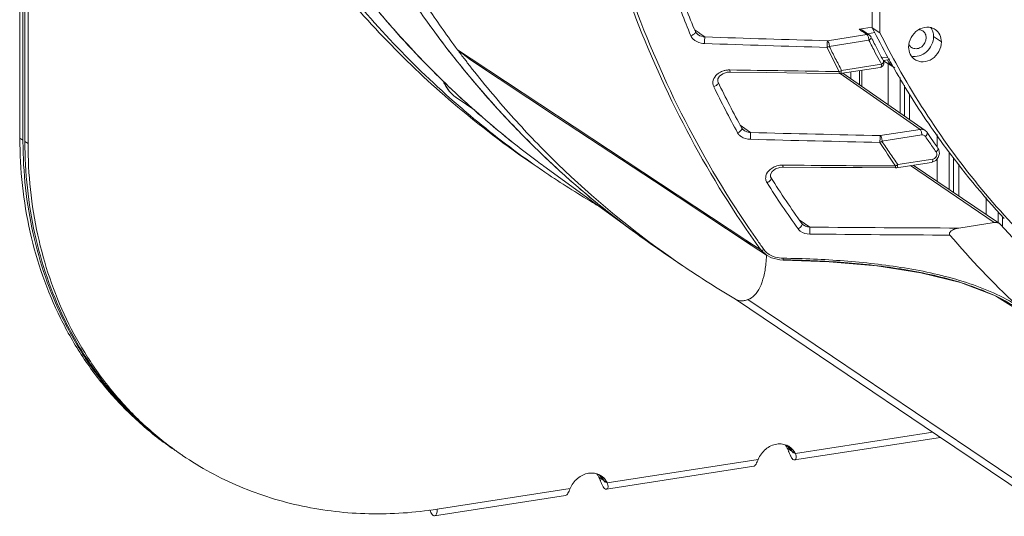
# Model space of a CAD drawing. Header units: millimetres. Extents: x 29170 to 33192, y 36 to 3108.
# Tile 258 of 282: x 32258 to 32367, y 2732 to 2787. Entities that reach past the tile are written whole.
import ezdxf

# ---------------------------------------------------------------- set-up
doc = ezdxf.new("R2010")
doc.units = ezdxf.units.MM
doc.layers.add('细实线', color=7, linetype='Continuous', lineweight=13)

msp = doc.modelspace()

# ---------------------------------------------------------------- linework, layer by layer
at = {"layer": '细实线'}
for p, q in [((32257.922, 2840.922), (32257.939, 2773.634)), ((32258.267, 2840.929), (32258.284, 2773.4)), ((32258.499, 2773.254), (32258.482, 2840.94)), ((32258.844, 2773.02), (32258.827, 2840.968)), ((32351.94, 2788.499), (32351.941, 2785.806)), ((32352.802, 2787.914), (32352.803, 2785.222)), ((32332.357, 2785.581), (32332.515, 2785.47)), ((32332.515, 2785.47), (32332.845, 2785.238)), ((32351.93, 2785.877), (32350.492, 2785.654)), ((32350.85, 2785.402), (32350.492, 2785.654)), ((32351.653, 2784.977), (32350.915, 2785.494)), ((32352.803, 2785.222), (32351.941, 2785.806)), ((32332.444, 2785.37), (32332.444, 2785.369)), ((32332.713, 2785.054), (32332.715, 2785.053)), ((32332.845, 2785.238), (32332.95, 2785.164)), ((32332.95, 2785.164), (32333.491, 2784.784)), ((32347.011, 2784.362), (32351.369, 2785.038)), ((32347.217, 2783.745), (32351.581, 2784.422)), ((32350.931, 2785.346), (32350.85, 2785.402)), ((32351.369, 2785.038), (32350.931, 2785.346)), ((32352.239, 2785.275), (32351.411, 2785.147)), ((32351.812, 2784.792), (32351.914, 2784.591)), ((32359.571, 2784.233), (32358.709, 2784.818)), ((32307.654, 2782.265), (32306.204, 2783.381)), ((32307.727, 2782.376), (32306.204, 2783.381)), ((32338.023, 2762.379), (32307.727, 2782.376)), ((32353.019, 2782.476), (32353.628, 2782.57)), ((32354.427, 2781.372), (32353.18, 2782.159)), ((32353.183, 2782.175), (32353.677, 2782.251)), ((32353.185, 2782.166), (32353.197, 2782.132)), ((32353.715, 2782.451), (32353.795, 2782.305)), ((32352.822, 2781.433), (32348.404, 2780.748)), ((32352.961, 2781.781), (32348.575, 2781.101)), ((32350.529, 2781.078), (32350.53, 2779.525)), ((32350.814, 2781.122), (32350.814, 2779.327)), ((32352.961, 2781.781), (32352.849, 2781.987)), ((32353.692, 2781.836), (32353.693, 2777.321)), ((32354.353, 2781.318), (32354.403, 2781.231)), ((32348.404, 2780.748), (32348.323, 2780.742)), ((32357.217, 2774.593), (32348.397, 2780.738)), ((32357.783, 2774.471), (32348.707, 2780.795)), ((32349.604, 2780.17), (32349.603, 2780.934)), ((32355.018, 2780.319), (32355.019, 2776.397)), ((32334.955, 2779.786), (32334.955, 2779.785)), ((32355.501, 2776.061), (32355.501, 2779.458)), ((32305.993, 2778.609), (32306.067, 2778.539)), ((32306.119, 2778.486), (32306.043, 2778.557)), ((32308.102, 2776.713), (32306.179, 2778.018)), ((32306.407, 2778.223), (32306.503, 2778.134)), ((32356.071, 2775.664), (32356.07, 2778.445)), ((32307.847, 2776.912), (32308.038, 2776.742)), ((32308.038, 2776.742), (32308.088, 2776.697)), ((32337.394, 2775.048), (32337.654, 2774.866)), ((32337.562, 2774.736), (32337.562, 2774.736)), ((32337.654, 2774.866), (32337.913, 2774.685)), ((32337.913, 2774.685), (32338.54, 2774.246)), ((32352.826, 2773.912), (32357.217, 2774.593)), ((32257.939, 2773.634), (32258.284, 2773.4)), ((32337.783, 2774.501), (32337.784, 2774.5)), ((32353.019, 2773.292), (32357.429, 2773.976)), ((32357.958, 2774.31), (32357.78, 2774.473)), ((32358.006, 2774.245), (32357.958, 2774.31)), ((32358.006, 2774.245), (32358.006, 2774.245)), ((32358.142, 2774.046), (32358.006, 2774.245)), ((32359.108, 2774.024), (32359.109, 2772.66)), ((32258.844, 2773.02), (32258.499, 2773.254)), ((32359.194, 2772.539), (32359.194, 2772.539)), ((32359.297, 2772.349), (32359.194, 2772.539)), ((32358.628, 2771.307), (32354.79, 2770.712)), ((32359.109, 2771.349), (32359.109, 2768.861)), ((32359.361, 2771.925), (32359.297, 2772.349)), ((32360.434, 2772.095), (32360.435, 2767.961)), ((32360.918, 2767.634), (32360.917, 2771.424)), ((32315.727, 2770.548), (32326.096, 2762.994)), ((32354.615, 2770.359), (32354.539, 2770.353)), ((32358.49, 2770.96), (32354.615, 2770.359)), ((32365.407, 2764.325), (32356.161, 2770.599)), ((32365.969, 2764.207), (32356.476, 2770.647)), ((32361.487, 2767.248), (32361.486, 2770.741)), ((32340.789, 2769.265), (32340.79, 2769.263)), ((32327.934, 2768.869), (32338.605, 2761.822)), ((32364.524, 2767.096), (32364.525, 2765.187)), ((32365.85, 2765.506), (32365.851, 2764.287)), ((32366.333, 2763.875), (32366.333, 2764.975)), ((32343.9, 2764.622), (32345.08, 2763.821)), ((32344.189, 2764.209), (32344.189, 2764.209)), ((32344.361, 2764.046), (32344.362, 2764.046)), ((32365.407, 2764.325), (32361.482, 2763.717)), ((32366.099, 2764.094), (32365.968, 2764.207)), ((32338.605, 2761.822), (32338.023, 2762.379)), ((32338.863, 2761.824), (32338.023, 2762.379)), ((32338.605, 2761.822), (32340.271, 2760.722)), ((32339.663, 2761.296), (32338.863, 2761.824)), ((32328.893, 2761.027), (32331.048, 2759.564)), ((32340.269, 2760.724), (32339.663, 2761.296)), ((32340.271, 2760.722), (32340.269, 2760.724)), ((32341.769, 2760.212), (32342.123, 2760.191)), ((32369.391, 2753.808), (32365.661, 2756.162)), ((32336.883, 2755.874), (32336.947, 2755.837)), ((32338.244, 2755.832), (32347.568, 2749.544)), ((32347.568, 2749.544), (32369.845, 2734.526)), ((32358.64, 2741.193), (32343.468, 2738.841)), ((32359.466, 2740.636), (32343.384, 2738.142)), ((32359.161, 2740.842), (32372.367, 2731.933)), ((32342.563, 2739.455), (32342.908, 2739.221)), ((32342.703, 2739.136), (32342.563, 2739.455)), ((32343.024, 2739.239), (32342.908, 2739.221)), ((32342.949, 2739.203), (32342.908, 2739.221)), ((32343.057, 2739.138), (32342.99, 2739.182)), ((32343.468, 2738.841), (32343.124, 2739.074)), ((32343.238, 2738.992), (32343.273, 2738.957)), ((32343.272, 2738.936), (32343.262, 2738.933)), ((32343.282, 2738.947), (32343.272, 2738.936)), ((32343.281, 2738.97), (32343.282, 2738.947)), ((32343.306, 2738.917), (32343.307, 2738.915)), ((32339.374, 2738.206), (32322.714, 2735.622)), ((32338.875, 2737.443), (32322.63, 2734.924)), ((32321.809, 2736.236), (32322.154, 2736.003)), ((32321.949, 2735.918), (32321.809, 2736.236)), ((32322.27, 2736.02), (32322.154, 2736.003)), ((32322.195, 2735.985), (32322.154, 2736.003)), ((32322.303, 2735.92), (32322.236, 2735.964)), ((32322.714, 2735.622), (32322.37, 2735.856)), ((32322.484, 2735.773), (32322.519, 2735.739)), ((32322.518, 2735.718), (32322.508, 2735.715)), ((32322.528, 2735.729), (32322.518, 2735.718)), ((32322.527, 2735.752), (32322.528, 2735.729)), ((32322.552, 2735.698), (32322.553, 2735.697)), ((32318.62, 2734.987), (32303.974, 2732.716)), ((32318.121, 2734.225), (32303.682, 2731.986))]:
    msp.add_line(p, q, dxfattribs=at)
for points in [[(32332.715, 2785.053), (32332.527, 2785.228), (32332.444, 2785.369)], [(32307.654, 2782.265), (32317.143, 2775.996), (32327.934, 2768.869)], [(32334.955, 2779.785), (32334.921, 2779.877), (32334.927, 2780.153), (32335.11, 2780.461), (32335.476, 2780.731)], [(32335.476, 2780.731), (32335.955, 2780.888), (32336.285, 2780.914)], [(32336.285, 2780.914), (32340.305, 2780.853), (32344.741, 2780.79), (32348.321, 2780.742)], [(32337.784, 2774.5), (32337.646, 2774.62), (32337.562, 2774.736)], [(32358.947, 2771.159), (32359.236, 2771.499), (32359.361, 2771.925)], [(32340.79, 2769.263), (32340.742, 2769.36), (32340.73, 2769.627), (32340.903, 2769.944), (32341.278, 2770.234)], [(32341.278, 2770.234), (32341.767, 2770.404), (32342.118, 2770.436)], [(32342.118, 2770.436), (32346.272, 2770.404), (32350.837, 2770.373), (32354.536, 2770.353)], [(32358.49, 2770.96), (32358.555, 2770.972), (32358.947, 2771.159)], [(32344.362, 2764.046), (32344.25, 2764.137), (32344.189, 2764.209)], [(32340.269, 2760.724), (32340.833, 2760.434), (32341.769, 2760.212)], [(32342.123, 2760.191), (32347.197, 2760.006), (32352.468, 2759.549), (32357.314, 2758.791), (32361.697, 2757.699), (32365.53, 2756.231), (32367.644, 2755.078)], [(32336.884, 2755.876), (32347.71, 2748.569), (32359.161, 2740.842)], [(32343.182, 2739.035), (32343.191, 2739.029), (32343.238, 2738.992)], [(32343.273, 2738.957), (32343.295, 2738.931), (32343.306, 2738.917)], [(32322.428, 2735.816), (32322.437, 2735.81), (32322.484, 2735.773)], [(32322.519, 2735.739), (32322.541, 2735.713), (32322.552, 2735.698)]]:
    msp.add_lwpolyline(points, dxfattribs=at)
for centre, radius, start, end in [((32390.615, 2849.382), 107.976, 211.16158, 216.23269), ((32436.738, 2828.603), 113.533, 199.8229, 202.6268), ((32436.572, 2828.771), 112.811, 199.82288, 202.62678), ((32377.572, 2854.771), 104.523, 219.23834, 222.39056), ((32389.94, 2848.895), 107.144, 215.4926, 216.23153), ((32389.229, 2848.368), 106.259, 216.22889, 218.98404), ((32389.448, 2848.535), 106.534, 216.2363, 218.058), ((32436.274, 2828.241), 94.407, 206.71032, 209.01405), ((32333.432, 2786.077), 1.25, 234.97601, 238.54771), ((32507.188, 8144.005), 5362.036, 268.143639, 268.288178), ((32436.781, 2827.287), 95.376, 206.70745, 207.63428), ((32351.363, 2784.565), 0.504, 45.78209, 55.23464), ((32351.365, 2784.567), 0.501, 26.71519, 45.67615), ((32437.12, 2827.704), 95.492, 206.83852, 207.29671), ((32437.08, 2827.627), 94.345, 206.70999, 209.30011), ((32376.745, 2854.014), 103.401, 222.38961, 226.8233), ((32391.564, 2847.042), 106.484, 216.71556, 217.42776), ((32515.899, 8334.849), 5553.789, 268.117418, 268.257005), ((32437.229, 2826.927), 100.104, 205.62826, 207.32658), ((32346.657, 2784.623), 1.044, 287.6674, 302.8399), ((32436.679, 2827.475), 94.995, 207.29609, 208.48713), ((32356.76, 2784.314), 0.834, 210.96697, 217.60294), ((32356.736, 2784.29), 0.801, 235.96147, 245.79019), ((32388.965, 2848.16), 105.922, 218.05911, 218.77495), ((32391.212, 2846.773), 106.042, 217.42795, 217.68441), ((32437.603, 2827.706), 96.298, 207.6285, 208.3439), ((32435.427, 2827.777), 93.442, 209.1193, 209.81497), ((32388.787, 2848.017), 105.694, 218.77512, 219.01355), ((32388.384, 2847.69), 105.176, 218.98651, 220.6261), ((32388.086, 2847.439), 104.786, 219.00908, 222.99604), ((32390.72, 2846.385), 105.415, 217.68102, 221.56701), ((32336.219, 2778.888), 2.263, 98.75177, 107.62268), ((32336.223, 2778.871), 2.281, 89.12282, 98.78229), ((32427.37, 8546.348), 5765.917, 269.0945849, 269.2142215), ((32434.294, 2827.117), 92.13, 209.87127, 214.53753), ((32387.904, 2847.277), 104.542, 220.62576, 222.98323), ((32432.524, 2826.713), 108.913, 205.8041, 208.81414), ((32432.366, 2826.885), 108.2, 205.80408, 208.81412), ((32376.232, 2853.481), 102.662, 226.88568, 227.14493), ((32376.538, 2853.912), 103.189, 226.96628, 227.1583), ((32376.48, 2853.849), 103.104, 227.15816, 228.44492), ((32376.095, 2853.333), 102.46, 227.21755, 228.23331), ((32372.061, 2855.256), 102.213, 229.53002, 235.84121), ((32373.587, 2854.657), 102.576, 228.66668, 229.95279), ((32373.357, 2854.381), 102.217, 229.9521, 234.96609), ((32376.197, 2853.524), 102.673, 228.44284, 233.41979), ((32375.861, 2853.069), 102.107, 228.41389, 233.41244), ((32387.478, 2846.883), 103.962, 222.98423, 224.4183), ((32387.237, 2846.655), 103.631, 222.99934, 226.79974), ((32389.676, 2845.461), 104.021, 221.56769, 225.33702), ((32433.172, 2826.373), 90.785, 214.5522, 214.74914), ((32432.897, 2826.181), 90.449, 214.74847, 216.064), ((32387.075, 2846.486), 103.396, 224.41758, 226.81539), ((32430.867, 6332.529), 3560.228, 268.513502, 268.743565), ((32426.93, 6251.449), 3478.326, 268.543865, 268.77925), ((32357.496, 2773.606), 0.377, 34.17502, 47.74814), ((32433.851, 2825.492), 91.939, 214.19761, 215.06625), ((32433.607, 2825.618), 91.404, 214.34819, 215.06635), ((32307.761, 2773.413), 49.477, 180.01437, 180.19642), ((32433.712, 2824.912), 96.048, 212.6053, 214.46205), ((32433.61, 2825.323), 91.644, 215.06649, 215.50174), ((32433.394, 2825.469), 91.144, 215.06649, 215.50174), ((32431.793, 2825.363), 89.075, 216.05684, 222.87482), ((32388.69, 2844.461), 102.616, 225.33566, 234.37302), ((32373.234, 2854.213), 102.009, 234.96818, 235.48757), ((32375.68, 2852.834), 101.811, 233.4155, 233.92351), ((32375.859, 2853.083), 102.117, 233.42436, 233.92433), ((32386.449, 2845.814), 102.478, 226.79881, 233.92054), ((32386.592, 2845.973), 102.692, 226.81581, 229.78984), ((32342.079, 2768.368), 2.285, 89.51952, 98.03629), ((32375.033, 6431.765), 3661.26, 269.484604, 269.678999), ((32373.22, 2854.192), 101.983, 235.48758, 235.84456), ((32373.284, 2854.289), 102.099, 235.8455, 239.25192), ((32428.876, 2824.835), 104.151, 212.24599, 215.59819), ((32429.027, 2824.659), 104.856, 212.24602, 215.59822), ((32386.381, 2845.727), 102.367, 229.79111, 232.39932), ((32373.345, 2854.391), 102.218, 239.25182, 240.37141), ((32386.268, 2845.581), 102.182, 232.39986, 233.92478), ((32369.212, 5283.113), 2519.408, 269.451199, 269.8242), ((32430.572, 2822.741), 87.156, 222.29067, 235.83522), ((32386.196, 2845.482), 102.061, 233.92486, 235.41965), ((32386.229, 2845.533), 102.121, 233.92795, 235.42062), ((32371.531, 5345.915), 2583, 269.412953, 269.755612), ((32430.797, 2822.624), 92.206, 220.3384, 226.93402), ((32426.435, 2824.106), 107.119, 215.35434, 215.89882), ((32426.669, 2824.044), 106.965, 215.26114, 215.89876), ((32386.216, 2845.516), 102.1, 235.42068, 235.84592), ((32386.151, 2845.418), 101.982, 235.41981, 235.84566), ((32388.397, 2844.091), 102.145, 234.38592, 235.84388), ((32325.491, 2761.376), 14.813, 353.86806, 357.43021), ((32391.185, 2848.201), 107.111, 235.84449, 239.53834), ((32340.849, 2738.659), 1.889, 37.485, 38.35946), ((32340.84, 2738.652), 1.9, 36.05927, 37.48406), ((32295.774, 2769.155), 36.415, 234.81001, 235.18874), ((32296.34, 2768.783), 36.425, 234.1271, 234.80997), ((32296.334, 2768.775), 36.415, 234.81001, 235.18874), ((32296.34, 2768.783), 36.425, 235.18875, 235.84415), ((32340.781, 2738.611), 1.972, 25.3297, 35.99876), ((32341.208, 2738.436), 1.871, 37.57619, 45.2094), ((32341.799, 2738.087), 1.827, 55.84664, 62.61557), ((32341.43, 2738.294), 1.863, 37.46733, 49.45395), ((32341.188, 2738.42), 1.897, 36.45671, 37.58559), ((32321.77, 2730.494), 22.647, 22.16584, 22.43438), ((32341.18, 2738.414), 1.906, 36.06026, 36.4573), ((32341.126, 2738.377), 1.972, 25.3297, 35.99876), ((32342.706, 2738.673), 0.584, 60.79933, 65.30601), ((32342.786, 2738.8), 0.433, 42.17988, 51.28659), ((32320.095, 2735.44), 1.889, 37.485, 38.35946), ((32320.086, 2735.433), 1.9, 36.05927, 37.48406), ((32320.027, 2735.393), 1.972, 25.3297, 35.99876), ((32320.454, 2735.217), 1.871, 37.47487, 45.20884), ((32321.045, 2734.868), 1.827, 55.84664, 62.61557), ((32320.675, 2735.076), 1.863, 37.46733, 49.45395), ((32320.433, 2735.201), 1.898, 36.45682, 37.4846), ((32301.016, 2727.276), 22.647, 22.16584, 22.43438), ((32320.426, 2735.196), 1.906, 36.06026, 36.4573), ((32320.372, 2735.159), 1.972, 25.3297, 35.99876), ((32321.952, 2735.455), 0.584, 60.79933, 65.30601), ((32322.032, 2735.582), 0.433, 42.17988, 51.28659)]:
    msp.add_arc(centre, radius, start, end, dxfattribs=at)
for points, knots in [([(32339.329, 2762.293), (32333.718, 2770.228), (32324.478, 2788.013), (32320.012, 2807.509), (32318.898, 2817.513)], [0, 0, 0, 0, 0.4912075, 1, 1, 1, 1]), ([(32339.07, 2762.124), (32333.489, 2769.991), (32324.271, 2787.612), (32319.747, 2806.935), (32318.586, 2816.855)], [0, 0, 0, 0, 0.4912941, 1, 1, 1, 1]), ([(32306.043, 2778.557), (32301.198, 2783.089), (32292.298, 2793.194), (32285.448, 2804.78), (32282.547, 2810.864)], [0, 0, 0, 0, 0.496022, 1, 1, 1, 1]), ([(32305.72, 2777.498), (32300.654, 2781.82), (32291.278, 2791.55), (32283.926, 2802.879), (32280.774, 2808.858)], [0, 0, 0, 0, 0.4962652, 1, 1, 1, 1]), ([(32305.842, 2777.635), (32300.895, 2781.986), (32291.752, 2791.742), (32284.605, 2803.033), (32281.546, 2808.982)], [0, 0, 0, 0, 0.4961732, 1, 1, 1, 1]), ([(32306.204, 2783.381), (32305.125, 2784.829), (32300.922, 2790.775), (32297.321, 2797.144), (32294.98, 2802.092)], [0, 0, 0, 0, 0.2480529, 1, 1, 1, 1]), ([(32355.961, 2783.674), (32355.961, 2784.035), (32356.165, 2784.772), (32356.91, 2785.597), (32357.781, 2785.909), (32358.457, 2785.836), (32358.757, 2785.698), (32358.889, 2785.608)], [0, 0, 0, 0, 0.2585323, 0.521314, 0.7686928, 0.8858771, 1, 1, 1, 1]), ([(32357.52, 2785.45), (32357.637, 2785.371), (32357.836, 2785.138), (32357.897, 2784.842), (32357.897, 2784.692)], [0, 0, 0, 0, 0.485648, 1, 1, 1, 1]), ([(32358.406, 2785.819), (32358.506, 2785.678), (32358.66, 2785.353), (32358.709, 2784.998), (32358.709, 2784.818)], [0, 0, 0, 0, 0.4887415, 1, 1, 1, 1]), ([(32358.889, 2785.608), (32359.101, 2785.465), (32359.461, 2785.042), (32359.571, 2784.505), (32359.571, 2784.233)], [0, 0, 0, 0, 0.4853591, 1, 1, 1, 1]), ([(32332.373, 2785.168), (32332.348, 2785.141), (32332.223, 2785.031), (32332.068, 2784.958), (32331.944, 2784.924)], [0, 0, 0, 0, 0.2231772, 1, 1, 1, 1]), ([(32332.171, 2784.577), (32332.408, 2784.325), (32332.868, 2784.112), (32333.33, 2784.061), (32333.45, 2784.057)], [0, 0, 0, 0, 0.7429745, 1, 1, 1, 1]), ([(32332.444, 2785.369), (32332.449, 2785.355), (32332.462, 2785.28), (32332.413, 2785.211), (32332.373, 2785.168)], [0, 0, 0, 0, 0.2027979, 1, 1, 1, 1]), ([(32333.491, 2784.784), (32333.469, 2784.685), (32333.459, 2784.441), (32333.449, 2784.199), (32333.45, 2784.057)], [0, 0, 0, 0, 0.4164294, 1, 1, 1, 1]), ([(32347.011, 2784.362), (32346.991, 2784.262), (32346.982, 2784.016), (32346.973, 2783.771), (32346.974, 2783.628)], [0, 0, 0, 0, 0.4177602, 1, 1, 1, 1]), ([(32347.223, 2783.746), (32347.223, 2783.872), (32347.186, 2784.088), (32347.089, 2784.307), (32347.011, 2784.362)], [0, 0, 0, 0, 0.5700826, 1, 1, 1, 1]), ([(32351.369, 2785.038), (32351.39, 2785.023), (32351.484, 2784.92), (32351.529, 2784.784), (32351.553, 2784.675)], [0, 0, 0, 0, 0.1889566, 1, 1, 1, 1]), ([(32351.581, 2784.422), (32351.623, 2784.45), (32351.735, 2784.534), (32351.856, 2784.703), (32351.812, 2784.792)], [0, 0, 0, 0, 0.337949, 1, 1, 1, 1]), ([(32358.709, 2784.818), (32358.709, 2784.507), (32358.559, 2783.872), (32357.984, 2783.101), (32357.17, 2782.632), (32356.547, 2782.602), (32356.269, 2782.669)], [0, 0, 0, 0, 0.2544371, 0.5150117, 0.766325, 1, 1, 1, 1]), ([(32357.897, 2784.692), (32357.897, 2784.327), (32357.598, 2783.755), (32356.929, 2783.453), (32356.56, 2783.492), (32356.408, 2783.56)], [0, 0, 0, 0, 0.5128892, 0.7660627, 1, 1, 1, 1]), ([(32347.217, 2783.745), (32347.432, 2783.297), (32347.861, 2782.404), (32348.348, 2781.54), (32348.575, 2781.101)], [0, 0, 0, 0, 0.5009633, 1, 1, 1, 1]), ([(32356.643, 2782.298), (32356.431, 2782.442), (32356.071, 2782.865), (32355.961, 2783.402), (32355.961, 2783.674)], [0, 0, 0, 0, 0.4853591, 1, 1, 1, 1]), ([(32359.571, 2784.233), (32359.571, 2783.872), (32359.367, 2783.135), (32358.623, 2782.309), (32357.751, 2781.998), (32357.076, 2782.071), (32356.775, 2782.209), (32356.643, 2782.298)], [0, 0, 0, 0, 0.2585323, 0.521314, 0.7686928, 0.8858771, 1, 1, 1, 1]), ([(32353.185, 2782.166), (32353.242, 2782.06), (32353.279, 2781.796), (32353.124, 2781.579), (32353.024, 2781.512)], [0, 0, 0, 0, 0.500072, 1, 1, 1, 1]), ([(32353.67, 2782.251), (32353.687, 2782.253), (32353.761, 2782.275), (32353.823, 2782.326), (32353.866, 2782.369)], [0, 0, 0, 0, 0.2127074, 1, 1, 1, 1]), ([(32336.285, 2780.914), (32336.279, 2780.914), (32336.274, 2780.944), (32336.262, 2781.011), (32336.26, 2781.093), (32336.258, 2781.151)], [0, 0, 0, 0, 0.0763103, 0.2756129, 1, 1, 1, 1]), ([(32348.515, 2780.881), (32348.52, 2780.897), (32348.537, 2780.967), (32348.543, 2781.04), (32348.543, 2781.096)], [0, 0, 0, 0, 0.2233823, 1, 1, 1, 1]), ([(32352.961, 2781.781), (32352.961, 2781.699), (32352.956, 2781.573), (32352.871, 2781.441), (32352.823, 2781.433)], [0, 0, 0, 0, 0.6277343, 1, 1, 1, 1]), ([(32353.197, 2782.132), (32353.202, 2782.106), (32353.182, 2781.956), (32353.058, 2781.85), (32352.961, 2781.781)], [0, 0, 0, 0, 0.1825173, 1, 1, 1, 1]), ([(32354.805, 2781.456), (32356.454, 2778.519), (32360.053, 2772.848), (32366.338, 2765.028), (32373.416, 2758.018), (32378.626, 2753.926), (32381.331, 2752.042)], [0, 0, 0, 0, 0.2530577, 0.5035601, 0.7522648, 1, 1, 1, 1]), ([(32334.824, 2780.651), (32334.638, 2780.486), (32334.327, 2780.066), (32334.366, 2779.522), (32334.471, 2779.304)], [0, 0, 0, 0, 0.5072427, 1, 1, 1, 1]), ([(32335.534, 2781.045), (32335.468, 2781.024), (32335.213, 2780.929), (32334.976, 2780.785), (32334.824, 2780.651)], [0, 0, 0, 0, 0.2568711, 1, 1, 1, 1]), ([(32348.297, 2780.973), (32348.295, 2780.916), (32348.303, 2780.838), (32348.309, 2780.771), (32348.316, 2780.742), (32348.322, 2780.742)], [0, 0, 0, 0, 0.7238308, 0.9216495, 1, 1, 1, 1]), ([(32348.404, 2780.748), (32348.416, 2780.75), (32348.473, 2780.773), (32348.501, 2780.836), (32348.515, 2780.881)], [0, 0, 0, 0, 0.2004652, 1, 1, 1, 1]), ([(32306.179, 2778.018), (32305.68, 2778.356), (32305.104, 2778.971), (32304.736, 2779.692), (32304.654, 2779.881)], [0, 0, 0, 0, 0.7452916, 1, 1, 1, 1]), ([(32334.955, 2779.785), (32334.994, 2779.702), (32334.815, 2779.445), (32334.612, 2779.349), (32334.471, 2779.304)], [0, 0, 0, 0, 0.3838086, 1, 1, 1, 1]), ([(32337.562, 2774.736), (32337.57, 2774.721), (32337.593, 2774.639), (32337.545, 2774.557), (32337.506, 2774.505)], [0, 0, 0, 0, 0.203451, 1, 1, 1, 1]), ([(32357.217, 2774.593), (32357.267, 2774.6), (32357.461, 2774.615), (32357.661, 2774.555), (32357.78, 2774.473)], [0, 0, 0, 0, 0.2603613, 1, 1, 1, 1]), ([(32357.217, 2774.593), (32357.238, 2774.577), (32357.332, 2774.475), (32357.376, 2774.338), (32357.4, 2774.229)], [0, 0, 0, 0, 0.1889566, 1, 1, 1, 1]), ([(32274.984, 2739.255), (32273.661, 2740.153), (32271.124, 2742.13), (32267.73, 2745.578), (32264.784, 2749.471), (32261.48, 2755.221), (32258.663, 2763.302), (32257.94, 2770.159), (32257.939, 2773.634)], [0, 0, 0, 0, 0.1202361, 0.2410295, 0.3629023, 0.4863094, 0.7386204, 1, 1, 1, 1]), ([(32337.506, 2774.505), (32337.483, 2774.474), (32337.367, 2774.352), (32337.217, 2774.265), (32337.096, 2774.221)], [0, 0, 0, 0, 0.2278976, 1, 1, 1, 1]), ([(32337.23, 2774.029), (32337.305, 2773.943), (32337.664, 2773.633), (32338.153, 2773.508), (32338.509, 2773.499)], [0, 0, 0, 0, 0.2414324, 1, 1, 1, 1]), ([(32338.54, 2774.246), (32338.524, 2774.142), (32338.517, 2773.892), (32338.508, 2773.643), (32338.509, 2773.499)], [0, 0, 0, 0, 0.4199428, 1, 1, 1, 1]), ([(32352.827, 2773.912), (32352.814, 2773.806), (32352.808, 2773.553), (32352.801, 2773.301), (32352.802, 2773.155)], [0, 0, 0, 0, 0.421779, 1, 1, 1, 1]), ([(32353.039, 2773.295), (32353.039, 2773.421), (32353.002, 2773.638), (32352.904, 2773.856), (32352.827, 2773.912)], [0, 0, 0, 0, 0.5700979, 1, 1, 1, 1]), ([(32358.029, 2774.164), (32358.029, 2774.151), (32358.022, 2774.091), (32357.994, 2774.035), (32357.969, 2773.995)], [0, 0, 0, 0, 0.2161021, 1, 1, 1, 1]), ([(32274.788, 2739.395), (32273.508, 2740.297), (32271.056, 2742.275), (32267.778, 2745.7), (32264.932, 2749.545), (32261.74, 2755.205), (32259.011, 2763.128), (32258.296, 2769.84), (32258.284, 2773.243)], [0, 0, 0, 0, 0.120217, 0.2410414, 0.3629679, 0.486426, 0.7387709, 1, 1, 1, 1]), ([(32274.988, 2739.26), (32273.705, 2740.166), (32271.246, 2742.152), (32267.96, 2745.592), (32265.111, 2749.455), (32261.918, 2755.141), (32259.198, 2763.099), (32258.5, 2769.838), (32258.499, 2773.254)], [0, 0, 0, 0, 0.1201885, 0.2409899, 0.3629018, 0.4863552, 0.7387199, 1, 1, 1, 1]), ([(32274.995, 2739.267), (32273.736, 2740.178), (32271.324, 2742.169), (32268.105, 2745.602), (32265.314, 2749.445), (32262.189, 2755.092), (32259.528, 2762.974), (32258.845, 2769.641), (32258.844, 2773.02)], [0, 0, 0, 0, 0.1201627, 0.240971, 0.3629075, 0.486389, 0.738784, 1, 1, 1, 1]), ([(32353.019, 2773.292), (32353.3, 2772.852), (32353.879, 2771.984), (32354.496, 2771.142), (32354.79, 2770.712)], [0, 0, 0, 0, 0.5006165, 1, 1, 1, 1]), ([(32359.194, 2772.538), (32359.211, 2772.514), (32359.232, 2772.42), (32359.157, 2772.258), (32359.062, 2772.155), (32359.002, 2772.103)], [0, 0, 0, 0, 0.176337, 0.5311596, 1, 1, 1, 1]), ([(32358.49, 2770.96), (32358.537, 2770.967), (32358.624, 2771.1), (32358.628, 2771.226), (32358.628, 2771.307)], [0, 0, 0, 0, 0.372233, 1, 1, 1, 1]), ([(32359.072, 2771.932), (32359.096, 2771.796), (32359.019, 2771.5), (32358.764, 2771.329), (32358.628, 2771.307)], [0, 0, 0, 0, 0.5011761, 1, 1, 1, 1]), ([(32342.118, 2770.436), (32342.112, 2770.436), (32342.111, 2770.465), (32342.104, 2770.499), (32342.102, 2770.571), (32342.099, 2770.623), (32342.099, 2770.653)], [0, 0, 0, 0, 0.0720174, 0.2701111, 0.586512, 1, 1, 1, 1]), ([(32354.521, 2770.561), (32354.52, 2770.532), (32354.522, 2770.483), (32354.527, 2770.413), (32354.53, 2770.381), (32354.532, 2770.353), (32354.537, 2770.353)], [0, 0, 0, 0, 0.41428, 0.7308062, 0.927711, 1, 1, 1, 1]), ([(32354.615, 2770.359), (32354.627, 2770.361), (32354.684, 2770.384), (32354.712, 2770.446), (32354.726, 2770.492)], [0, 0, 0, 0, 0.2004652, 1, 1, 1, 1]), ([(32354.726, 2770.492), (32354.731, 2770.507), (32354.749, 2770.578), (32354.754, 2770.651), (32354.754, 2770.707)], [0, 0, 0, 0, 0.2233823, 1, 1, 1, 1]), ([(32340.683, 2770.167), (32340.475, 2769.991), (32340.214, 2769.639), (32340.174, 2769.087), (32340.272, 2768.827), (32340.344, 2768.713)], [0, 0, 0, 0, 0.5047947, 0.7489369, 1, 1, 1, 1]), ([(32340.79, 2769.263), (32340.84, 2769.18), (32340.689, 2768.892), (32340.485, 2768.77), (32340.344, 2768.713)], [0, 0, 0, 0, 0.3902185, 1, 1, 1, 1]), ([(32344.189, 2764.209), (32344.207, 2764.184), (32344.228, 2764.087), (32344.148, 2763.921), (32344.051, 2763.816), (32343.988, 2763.763)], [0, 0, 0, 0, 0.1754967, 0.5308091, 1, 1, 1, 1]), ([(32345.08, 2763.821), (32345.077, 2763.779), (32345.067, 2763.523), (32345.064, 2763.266), (32345.066, 2763.051)], [0, 0, 0, 0, 0.1617257, 1, 1, 1, 1]), ([(32361.482, 2763.717), (32361.367, 2763.699), (32361.137, 2763.646), (32360.861, 2763.534), (32360.656, 2763.403), (32360.519, 2763.277), (32360.433, 2763.105), (32360.478, 2762.981), (32360.514, 2762.939)], [0, 0, 0, 0, 0.2436174, 0.4936626, 0.6219432, 0.7531437, 0.8830936, 1, 1, 1, 1]), ([(32365.968, 2764.208), (32365.849, 2764.288), (32365.65, 2764.347), (32365.457, 2764.333), (32365.407, 2764.325)], [0, 0, 0, 0, 0.7403443, 1, 1, 1, 1]), ([(32343.767, 2763.623), (32343.834, 2763.53), (32344.182, 2763.183), (32344.697, 2763.055), (32345.066, 2763.051)], [0, 0, 0, 0, 0.236431, 1, 1, 1, 1]), ([(32339.663, 2761.296), (32339.683, 2761.283), (32339.802, 2761.241), (32339.931, 2761.283), (32340.021, 2761.325)], [0, 0, 0, 0, 0.19251, 1, 1, 1, 1]), ([(32341.242, 2760.52), (32341.169, 2760.542), (32340.887, 2760.635), (32340.62, 2760.775), (32340.442, 2760.906)], [0, 0, 0, 0, 0.2560396, 1, 1, 1, 1]), ([(32340.22, 2759.794), (32340.168, 2759.317), (32340.024, 2758.424), (32339.636, 2757.226), (32339.074, 2756.303), (32338.52, 2755.922), (32338.244, 2755.832)], [0, 0, 0, 0, 0.3106305, 0.5841949, 0.8117368, 1, 1, 1, 1]), ([(32342.123, 2760.191), (32342.118, 2760.191), (32342.124, 2760.219), (32342.116, 2760.248), (32342.119, 2760.316), (32342.118, 2760.364), (32342.118, 2760.392)], [0, 0, 0, 0, 0.0676776, 0.2649545, 0.5824361, 1, 1, 1, 1]), ([(32367.767, 2755.273), (32365.969, 2756.381), (32361.921, 2758.034), (32355.505, 2759.436), (32348.845, 2760.171), (32344.363, 2760.355), (32342.118, 2760.392)], [0, 0, 0, 0, 0.2398744, 0.4906676, 0.7449514, 1, 1, 1, 1]), ([(32367.644, 2755.078), (32365.866, 2756.198), (32361.839, 2757.859), (32355.453, 2759.26), (32348.822, 2759.993), (32344.361, 2760.177), (32342.126, 2760.214)], [0, 0, 0, 0, 0.2397662, 0.4906686, 0.7449831, 1, 1, 1, 1]), ([(32336.947, 2755.837), (32336.999, 2755.807), (32337.228, 2755.694), (32337.496, 2755.678), (32337.689, 2755.7)], [0, 0, 0, 0, 0.2351727, 1, 1, 1, 1]), ([(32337.689, 2755.7), (32337.731, 2755.705), (32337.919, 2755.734), (32338.103, 2755.786), (32338.244, 2755.832)], [0, 0, 0, 0, 0.2216396, 1, 1, 1, 1]), ([(32341.421, 2739.895), (32340.98, 2739.826), (32340.112, 2739.409), (32339.552, 2738.638), (32339.374, 2738.206)], [0, 0, 0, 0, 0.4882559, 1, 1, 1, 1]), ([(32342.64, 2739.709), (32342.458, 2739.803), (32342.053, 2739.932), (32341.63, 2739.927), (32341.421, 2739.895)], [0, 0, 0, 0, 0.491335, 1, 1, 1, 1]), ([(32343.385, 2738.142), (32343.244, 2738.12), (32343.031, 2738.377), (32342.882, 2738.699), (32342.79, 2738.923), (32342.743, 2739.038)], [0, 0, 0, 0, 0.3769838, 0.6701683, 1, 1, 1, 1]), ([(32343.262, 2738.933), (32343.235, 2738.929), (32343.17, 2738.994), (32343.139, 2739.055), (32343.107, 2739.091)], [0, 0, 0, 0, 0.3629633, 1, 1, 1, 1]), ([(32343.468, 2738.841), (32343.507, 2738.76), (32343.562, 2738.605), (32343.576, 2738.384), (32343.521, 2738.212), (32343.429, 2738.149), (32343.385, 2738.142)], [0, 0, 0, 0, 0.3392632, 0.6191411, 0.8306595, 1, 1, 1, 1]), ([(32303.974, 2732.716), (32301.484, 2732.33), (32296.486, 2731.984), (32289.098, 2732.818), (32282.121, 2734.989), (32277.867, 2737.299), (32275.889, 2738.641)], [0, 0, 0, 0, 0.2575521, 0.5089474, 0.7557166, 1, 1, 1, 1]), ([(32338.874, 2737.443), (32338.925, 2737.451), (32339.032, 2737.523), (32339.201, 2737.786), (32339.301, 2738.028), (32339.374, 2738.206)], [0, 0, 0, 0, 0.1631728, 0.3852643, 1, 1, 1, 1]), ([(32320.667, 2736.677), (32320.226, 2736.608), (32319.358, 2736.19), (32318.798, 2735.419), (32318.62, 2734.987)], [0, 0, 0, 0, 0.4882559, 1, 1, 1, 1]), ([(32321.886, 2736.491), (32321.704, 2736.585), (32321.299, 2736.714), (32320.876, 2736.709), (32320.667, 2736.677)], [0, 0, 0, 0, 0.491335, 1, 1, 1, 1]), ([(32322.631, 2734.924), (32322.49, 2734.902), (32322.277, 2735.159), (32322.128, 2735.481), (32322.036, 2735.704), (32321.989, 2735.82)], [0, 0, 0, 0, 0.3769838, 0.6701683, 1, 1, 1, 1]), ([(32322.508, 2735.715), (32322.481, 2735.71), (32322.416, 2735.776), (32322.385, 2735.837), (32322.353, 2735.873)], [0, 0, 0, 0, 0.3629633, 1, 1, 1, 1]), ([(32322.714, 2735.622), (32322.753, 2735.542), (32322.808, 2735.387), (32322.822, 2735.166), (32322.767, 2734.994), (32322.675, 2734.931), (32322.631, 2734.924)], [0, 0, 0, 0, 0.3392632, 0.6191411, 0.8306595, 1, 1, 1, 1]), ([(32318.12, 2734.225), (32318.171, 2734.232), (32318.278, 2734.305), (32318.447, 2734.567), (32318.547, 2734.81), (32318.62, 2734.987)], [0, 0, 0, 0, 0.1631728, 0.3852643, 1, 1, 1, 1]), ([(32303.171, 2732.632), (32303.199, 2732.537), (32303.265, 2732.365), (32303.398, 2732.122), (32303.577, 2731.97), (32303.682, 2731.986)], [0, 0, 0, 0, 0.3429492, 0.6304867, 1, 1, 1, 1]), ([(32303.682, 2731.986), (32303.783, 2732.001), (32303.905, 2732.187), (32303.961, 2732.447), (32303.974, 2732.622), (32303.974, 2732.716)], [0, 0, 0, 0, 0.3712465, 0.6574561, 1, 1, 1, 1])]:
    msp.add_open_spline(points, degree=3, knots=knots, dxfattribs=at)
for points in [[(32350.492, 2785.654), (32350.641, 2785.635), (32350.792, 2785.581), (32350.915, 2785.494)], [(32357.036, 2785.59), (32357.204, 2785.592), (32357.381, 2785.544), (32357.52, 2785.45)], [(32331.944, 2784.924), (32331.997, 2784.796), (32332.077, 2784.678), (32332.171, 2784.577)], [(32332.78, 2785.01), (32332.992, 2784.88), (32333.243, 2784.808), (32333.491, 2784.784)], [(32351.532, 2785.032), (32351.479, 2785.045), (32351.423, 2785.046), (32351.369, 2785.038)], [(32351.651, 2784.979), (32351.615, 2785.003), (32351.574, 2785.021), (32351.532, 2785.032)], [(32351.553, 2784.675), (32351.571, 2784.592), (32351.581, 2784.507), (32351.581, 2784.422)], [(32356.045, 2783.885), (32356.016, 2783.932), (32355.993, 2783.982), (32355.973, 2784.034)], [(32356.288, 2783.627), (32356.216, 2783.675), (32356.152, 2783.736), (32356.099, 2783.805)], [(32354.418, 2781.381), (32354.103, 2781.6), (32353.826, 2781.887), (32353.617, 2782.209)], [(32348.543, 2781.096), (32348.467, 2781.044), (32348.384, 2781.002), (32348.297, 2780.973)], [(32353.024, 2781.512), (32352.964, 2781.472), (32352.894, 2781.445), (32352.823, 2781.433)], [(32304.704, 2779.816), (32304.85, 2779.481), (32305.039, 2779.161), (32305.264, 2778.873)], [(32305.264, 2778.873), (32305.522, 2778.545), (32305.833, 2778.252), (32306.179, 2778.018)], [(32337.096, 2774.221), (32337.133, 2774.152), (32337.179, 2774.088), (32337.23, 2774.029)], [(32337.784, 2774.5), (32337.844, 2774.458), (32337.908, 2774.422), (32337.974, 2774.392)], [(32337.974, 2774.392), (32338.151, 2774.31), (32338.346, 2774.263), (32338.54, 2774.246)], [(32357.4, 2774.229), (32357.419, 2774.146), (32357.429, 2774.061), (32357.429, 2773.976)], [(32357.429, 2773.976), (32357.538, 2773.993), (32357.667, 2773.96), (32357.75, 2773.885)], [(32357.969, 2773.995), (32357.926, 2773.928), (32357.869, 2773.869), (32357.808, 2773.818)], [(32358.006, 2774.245), (32358.022, 2774.222), (32358.029, 2774.192), (32358.029, 2774.164)], [(32352.802, 2773.155), (32352.887, 2773.19), (32352.967, 2773.238), (32353.039, 2773.295)], [(32359.002, 2772.103), (32359.038, 2772.053), (32359.062, 2771.992), (32359.072, 2771.932)], [(32341.132, 2770.448), (32340.971, 2770.374), (32340.818, 2770.28), (32340.683, 2770.167)], [(32341.76, 2770.631), (32341.544, 2770.6), (32341.33, 2770.539), (32341.132, 2770.448)], [(32354.754, 2770.707), (32354.684, 2770.648), (32354.605, 2770.598), (32354.521, 2770.561)], [(32343.988, 2763.763), (32343.921, 2763.707), (32343.846, 2763.659), (32343.767, 2763.623)], [(32344.362, 2764.046), (32344.431, 2763.999), (32344.506, 2763.961), (32344.583, 2763.93)], [(32344.583, 2763.93), (32344.741, 2763.867), (32344.911, 2763.832), (32345.08, 2763.821)], [(32340.442, 2760.906), (32340.283, 2761.023), (32340.137, 2761.164), (32340.021, 2761.325)], [(32342.118, 2760.392), (32341.823, 2760.397), (32341.525, 2760.438), (32341.242, 2760.52)], [(32343.251, 2739.196), (32343.132, 2739.351), (32342.987, 2739.489), (32342.825, 2739.599)], [(32343.124, 2739.074), (32343.065, 2739.199), (32342.992, 2739.318), (32342.908, 2739.428)], [(32343.468, 2738.841), (32343.409, 2738.966), (32343.336, 2739.086), (32343.251, 2739.196)], [(32322.497, 2735.978), (32322.378, 2736.133), (32322.233, 2736.271), (32322.071, 2736.38)], [(32322.37, 2735.856), (32322.31, 2735.981), (32322.238, 2736.1), (32322.154, 2736.21)], [(32322.714, 2735.622), (32322.655, 2735.748), (32322.582, 2735.868), (32322.497, 2735.978)]]:
    msp.add_open_spline(points, degree=3, dxfattribs=at)

doc.saveas('drawing.dxf')
